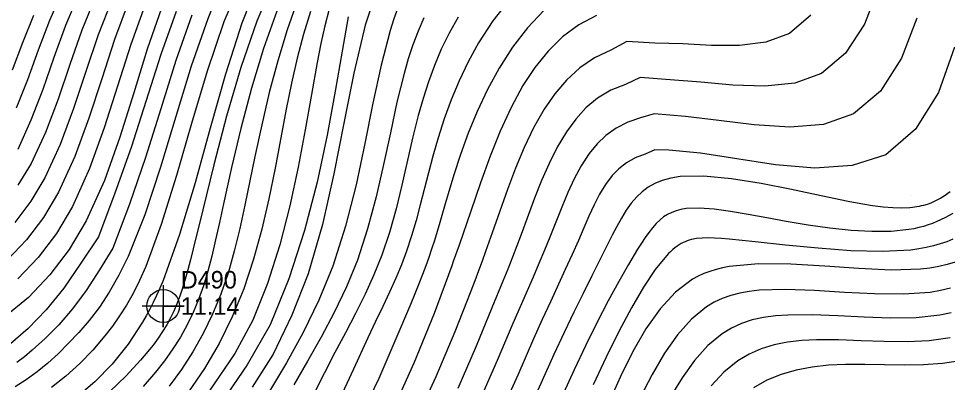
# Model space of a CAD drawing. Extents: x 2356077 to 2359823, y 225951 to 227822.
# Drawn here: x 2356848 to 2356980.4, y 226841 to 226892.9 of the extents above; entities that cross this region are included whole.
import ezdxf

# ---------------------------------------------------------------- set-up
doc = ezdxf.new("R2010")
doc.units = 0
for name, color, linetype in [('DTM Contours Major', 7, 'Continuous'), ('DTM Contours Minor', 7, 'Continuous'), ('Exist DTM Regular Point CELL', 7, 'Continuous'), ('Exist DTM Regular Point Cogo Elevation', 7, 'Continuous'), ('Exist DTM Regular Point Cogo Number', 7, 'Continuous'), ('PH Exist DTM Point', 7, 'Continuous')]:
    doc.layers.add(name, color=color, linetype=linetype)

msp = doc.modelspace()

# ---------------------------------------------------------------- linework, layer by layer
at = {"layer": 'DTM Contours Major'}
for points in [[(2356884.4, 226898.36), (2356881.93, 226892.52), (2356879.66, 226885.91), (2356877.62, 226878.95), (2356875.8, 226872.04), (2356874.22, 226865.6), (2356872.87, 226860.04), (2356872.47, 226858.48), (2356872.1, 226857.04), (2356871.73, 226855.7), (2356871.35, 226854.46), (2356870.96, 226853.3), (2356870.54, 226852.21), (2356870.1, 226851.18), (2356869.62, 226850.19), (2356869.08, 226849.22), (2356868.5, 226848.26), (2356867.85, 226847.29), (2356867.13, 226846.32), (2356865.36, 226844.15), (2356863.29, 226841.93), (2356860.96, 226839.72)], [(2356858.88, 226895.94), (2356856.99, 226891.23), (2356855.27, 226886.33), (2356853.59, 226881.41), (2356851.79, 226876.66), (2356849.78, 226872.2), (2356847.85, 226869.11)], [(2356917.88, 226895.56), (2356915.57, 226892.56), (2356913.53, 226889.41), (2356912.04, 226886.71), (2356910.75, 226884), (2356909.62, 226881.28), (2356908.63, 226878.58), (2356907.77, 226875.9), (2356907.02, 226873.27), (2356906.39, 226870.91), (2356905.23, 226866.32), (2356904.64, 226864.08), (2356903.99, 226861.88), (2356903.26, 226859.71), (2356902.54, 226857.79), (2356901.72, 226855.87), (2356900.84, 226853.89), (2356899.88, 226851.84), (2356898.85, 226849.67), (2356897.76, 226847.34), (2356895.7, 226842.87), (2356893.46, 226838.07)], [(2356870.45, 226893.89), (2356868.25, 226887.74), (2356864.01, 226874.48), (2356861.71, 226868), (2356859.35, 226861.75), (2356856.85, 226858), (2356854.42, 226854.44), (2356851.89, 226851.35), (2356849.34, 226848.71), (2356846.83, 226846.51)], [(2356894.96, 226893.15), (2356894.08, 226888.25), (2356893.1, 226882.55), (2356891.95, 226876.25), (2356890.52, 226869.54), (2356888.73, 226862.65), (2356886.5, 226855.77), (2356883.83, 226849.22), (2356880.56, 226843.51), (2356870.14, 226828.24)], [(2356975.99, 226892.94), (2356973.81, 226887.22), (2356970.83, 226882.54), (2356966.97, 226879.29), (2356962.7, 226877.8), (2356957.9, 226877.41), (2356952.84, 226877.73), (2356947.79, 226878.36), (2356943.02, 226878.91), (2356938.55, 226879.3), (2356936.62, 226878.74), (2356934.8, 226878.09), (2356933.15, 226877.26), (2356931.7, 226876.23), (2356930.43, 226875), (2356929.3, 226873.62), (2356928.18, 226871.9), (2356927.18, 226870.03), (2356926.27, 226868.06), (2356925.4, 226865.99), (2356923.71, 226861.7), (2356922.95, 226859.85), (2356922.15, 226857.96), (2356921.3, 226856.01), (2356919.45, 226851.76), (2356918.43, 226849.4), (2356916.17, 226844.11), (2356913.6, 226838.29)], [(2356981.49, 226858.17), (2356980.34, 226857.81), (2356979.14, 226857.52), (2356977.86, 226857.29), (2356976.51, 226857.13), (2356972.36, 226857.01), (2356967.75, 226857.22), (2356962.91, 226857.57), (2356958.07, 226857.86), (2356953.45, 226857.91), (2356949.28, 226857.53), (2356948.32, 226857.35), (2356947.39, 226857.11), (2356946.51, 226856.83), (2356945.66, 226856.51), (2356944.84, 226856.13), (2356944.05, 226855.7), (2356941.6, 226853.87), (2356939.4, 226851.5), (2356937.38, 226848.66), (2356935.51, 226845.42), (2356933.75, 226841.85), (2356932.04, 226838.04)]]:
    msp.add_lwpolyline(points, dxfattribs=at)
at = {"layer": 'DTM Contours Minor'}
for points in [[(2356877.45, 226899.12), (2356874.92, 226892.84), (2356872.58, 226886.08), (2356870.36, 226878.9), (2356868.19, 226871.71), (2356865.97, 226864.92), (2356863.61, 226858.96), (2356862.28, 226856.27), (2356860.9, 226853.87), (2356859.48, 226851.75), (2356858.02, 226849.84), (2356856.54, 226848.11), (2356855.05, 226846.53), (2356853.59, 226845.09), (2356852.12, 226843.74), (2356850.62, 226842.51), (2356849.07, 226841.39), (2356847.47, 226840.39)], [(2356879.82, 226898.61), (2356877.23, 226892.41), (2356874.85, 226885.38), (2356872.62, 226877.92), (2356870.46, 226870.49), (2356868.31, 226863.53), (2356866.1, 226857.51), (2356865.21, 226855.51), (2356864.29, 226853.69), (2356863.34, 226852.02), (2356862.36, 226850.48), (2356861.34, 226849.04), (2356860.27, 226847.66), (2356858.53, 226845.62), (2356856.68, 226843.7), (2356854.72, 226841.91), (2356852.66, 226840.29)], [(2356882.28, 226898.49), (2356879.77, 226892.21), (2356877.47, 226884.98), (2356875.28, 226877.24), (2356873.12, 226869.46), (2356870.91, 226862.07), (2356868.56, 226855.52), (2356868.1, 226854.44), (2356867.63, 226853.4), (2356867.15, 226852.4), (2356866.66, 226851.43), (2356866.15, 226850.48), (2356865.63, 226849.57), (2356863.57, 226846.43), (2356861.3, 226843.61), (2356858.83, 226841.07), (2356856.2, 226838.83)], [(2356899.44, 226898.27), (2356897.39, 226891.93), (2356895.76, 226885.11), (2356894.34, 226877.99), (2356892.91, 226870.74), (2356891.28, 226863.52), (2356889.26, 226856.5), (2356886.93, 226850.58), (2356884.28, 226845.02), (2356881.27, 226840.34)], [(2356854.16, 226896.75), (2356852.37, 226892.62), (2356850.76, 226888.38), (2356849.22, 226884.16), (2356847.62, 226880.1)], [(2356856.52, 226896.34), (2356854.67, 226891.92), (2356853.01, 226887.35), (2356851.4, 226882.78), (2356849.7, 226878.38), (2356847.84, 226874.23)], [(2356970.52, 226897.17), (2356968.54, 226892.11), (2356965.86, 226887.95), (2356962.4, 226885.04), (2356958.6, 226883.67), (2356954.33, 226883.24), (2356949.8, 226883.41), (2356945.23, 226883.82), (2356940.85, 226884.14), (2356936.58, 226884.47), (2356934.5, 226883.5), (2356932.39, 226882.66), (2356930.51, 226881.53), (2356928.85, 226880.14), (2356927.38, 226878.54), (2356926.07, 226876.75), (2356924.76, 226874.56), (2356923.59, 226872.22), (2356922.53, 226869.77), (2356921.53, 226867.25), (2356919.62, 226862.1), (2356919, 226860.48), (2356918.36, 226858.84), (2356917.69, 226857.16), (2356916.98, 226855.42), (2356915.44, 226851.63), (2356913.19, 226846.16), (2356910.56, 226840.11)], [(2356863.61, 226895.14), (2356861.64, 226889.88), (2356859.81, 226884.31), (2356857.98, 226878.68), (2356855.98, 226873.22), (2356853.67, 226868.15), (2356851.52, 226864.54), (2356849.09, 226861.32), (2356846.38, 226858.47)], [(2356861.24, 226895.54), (2356859.31, 226890.55), (2356857.54, 226885.32), (2356855.78, 226880.05), (2356853.88, 226874.94), (2356851.71, 226870.18), (2356849.69, 226866.83), (2356847.41, 226863.81)], [(2356887.74, 226895.44), (2356886.24, 226891.28), (2356884.9, 226886.88), (2356883.69, 226882.33), (2356882.62, 226877.74), (2356881.64, 226873.2), (2356880.23, 226866.26), (2356879.51, 226862.93), (2356878.72, 226859.71), (2356877.83, 226856.59), (2356876.8, 226853.57), (2356875.63, 226850.72), (2356874.29, 226847.97), (2356872.8, 226845.34), (2356871.18, 226842.82), (2356869.44, 226840.44)], [(2356868.35, 226894.36), (2356866.31, 226888.52), (2356864.38, 226882.29), (2356862.4, 226875.95), (2356860.19, 226869.77), (2356857.6, 226864.03), (2356855.19, 226859.96), (2356852.44, 226856.32), (2356849.38, 226853.12), (2356846, 226850.35)], [(2356865.98, 226894.75), (2356863.97, 226889.2), (2356860.18, 226877.32), (2356858.08, 226871.5), (2356855.63, 226866.09), (2356853.35, 226862.25), (2356850.77, 226858.82), (2356847.88, 226855.79)], [(2356884.79, 226893.95), (2356882.9, 226888.6), (2356881.19, 226882.94), (2356879.67, 226877.21), (2356878.34, 226871.64), (2356877.18, 226866.47), (2356876.6, 226863.81), (2356876.05, 226861.34), (2356875.5, 226859.02), (2356874.93, 226856.84), (2356874.32, 226854.78), (2356873.63, 226852.82), (2356872.86, 226850.98), (2356872, 226849.19), (2356871.03, 226847.46), (2356869.95, 226845.77), (2356868.77, 226844.1), (2356867.47, 226842.45), (2356865.72, 226840.43)], [(2356892.23, 226894.21), (2356891.63, 226891.87), (2356891.07, 226889.35), (2356890.53, 226886.63), (2356889.71, 226882.04), (2356888.83, 226877.02), (2356887.82, 226871.69), (2356886.63, 226866.18), (2356885.19, 226860.6), (2356883.43, 226855.09), (2356881.36, 226849.86), (2356878.79, 226845.12), (2356870.23, 226832.56)], [(2356889.58, 226893.89), (2356888.59, 226890.65), (2356887.7, 226887.24), (2356886.88, 226883.69), (2356886.12, 226879.98), (2356884.52, 226871.54), (2356883.64, 226867.2), (2356882.64, 226862.86), (2356881.46, 226858.56), (2356880.06, 226854.35), (2356878.43, 226850.35), (2356876.57, 226846.53), (2356874.47, 226842.98), (2356872.2, 226839.65)], [(2356902.01, 226894.42), (2356901.45, 226892.83), (2356900.93, 226891.18), (2356899.64, 226886.23), (2356898.48, 226880.81), (2356897.33, 226875.08), (2356896.07, 226869.19), (2356894.59, 226863.3), (2356892.76, 226857.57), (2356890.78, 226852.72), (2356888.55, 226848.13), (2356886.17, 226843.79), (2356883.72, 226839.74)], [(2356922.86, 226894.05), (2356920.51, 226891.56), (2356918.38, 226888.79), (2356916.47, 226885.82), (2356914.8, 226882.77), (2356913.34, 226879.65), (2356912.07, 226876.55), (2356910.97, 226873.51), (2356910.01, 226870.61), (2356909.2, 226867.9), (2356908.79, 226866.48), (2356908.03, 226863.81), (2356907.65, 226862.53), (2356907.26, 226861.26), (2356906.84, 226859.99), (2356906.44, 226858.83), (2356906, 226857.64), (2356905.52, 226856.39), (2356905, 226855.07), (2356904.43, 226853.65), (2356903.81, 226852.13), (2356901.76, 226847.19), (2356899.3, 226841.58), (2356896.47, 226835.65)], [(2356850.07, 226893.33), (2356848.52, 226889.42), (2356847.06, 226885.54)], [(2356872.67, 226893.35), (2356870.39, 226886.89), (2356868.22, 226880), (2356866.05, 226873.06), (2356863.78, 226866.41), (2356861.42, 226860.16), (2356859.5, 226857.07), (2356857.61, 226854.1), (2356855.67, 226851.5), (2356853.71, 226849.23), (2356851.77, 226847.27), (2356849.9, 226845.58), (2356848.79, 226844.66), (2356847.71, 226843.82)], [(2356905.74, 226893.01), (2356904.91, 226891.1), (2356904.17, 226889.15), (2356903.51, 226887.14), (2356902.91, 226885.04), (2356901.9, 226880.96), (2356900.96, 226876.6), (2356900, 226872.07), (2356898.95, 226867.47), (2356897.72, 226862.89), (2356896.26, 226858.43), (2356894.71, 226854.63), (2356892.97, 226850.98), (2356891.1, 226847.46), (2356889.16, 226844.02), (2356887.21, 226840.66)], [(2356910.63, 226893.09), (2356909.34, 226890.8), (2356908.22, 226888.51), (2356907.24, 226886.2), (2356906.39, 226883.87), (2356905.63, 226881.49), (2356904.94, 226879.06), (2356904.13, 226875.81), (2356902.59, 226869.11), (2356901.77, 226865.74), (2356900.83, 226862.4), (2356899.75, 226859.15), (2356898.63, 226856.34), (2356897.37, 226853.59), (2356896.01, 226850.85), (2356894.57, 226848.09), (2356893.07, 226845.27), (2356891.56, 226842.36), (2356889.63, 226838.52)], [(2356930.35, 226893.33), (2356927.82, 226892.01), (2356925.52, 226890.29), (2356923.44, 226888.24), (2356921.56, 226885.9), (2356919.86, 226883.33), (2356918.16, 226880.21), (2356916.62, 226876.85), (2356915.19, 226873.27), (2356913.81, 226869.46), (2356912.41, 226865.41), (2356910.75, 226860.56), (2356909.93, 226858.23), (2356909.72, 226857.64), (2356907.21, 226850.85), (2356904.33, 226843.73), (2356901.09, 226836.58)], [(2356960.9, 226893.35), (2356957.84, 226890.77), (2356954.5, 226889.51), (2356950.74, 226889.04), (2356946.73, 226889.06), (2356942.65, 226889.27), (2356938.68, 226889.37), (2356934.69, 226889.61), (2356932.39, 226888.36), (2356930.05, 226887.27), (2356927.96, 226885.84), (2356926.08, 226884.11), (2356924.4, 226882.13), (2356922.9, 226879.95), (2356921.39, 226877.3), (2356920.04, 226874.49), (2356918.82, 226871.56), (2356917.68, 226868.53), (2356916.58, 226865.43), (2356915.49, 226862.31), (2356915.02, 226861), (2356914.54, 226859.67), (2356914.05, 226858.31), (2356913.53, 226856.92), (2356912.99, 226855.49), (2356912.42, 226853.99), (2356910.15, 226848.19), (2356907.46, 226841.81), (2356904.38, 226835.2)], [(2356981.38, 226888.8), (2356979.09, 226882.34), (2356975.82, 226877.12), (2356971.57, 226873.47), (2356966.79, 226871.91), (2356961.46, 226871.56), (2356955.87, 226872.04), (2356950.33, 226872.9), (2356945.18, 226873.71), (2356940.66, 226874.11), (2356938.66, 226874.16), (2356937.29, 226873.55), (2356935.88, 226873.03), (2356934.64, 226872.33), (2356933.55, 226871.48), (2356932.59, 226870.49), (2356931.63, 226869.23), (2356930.78, 226867.84), (2356930, 226866.33), (2356929.26, 226864.71), (2356928.52, 226863.02), (2356927.77, 226861.26), (2356926.87, 226859.23), (2356925.9, 226857.11), (2356923.77, 226852.51), (2356922.61, 226849.96), (2356921.38, 226847.21), (2356919.11, 226842.02), (2356916.59, 226836.39)], [(2356980.78, 226868.19), (2356979.9, 226867.57), (2356979.44, 226867.29), (2356978.96, 226867.03), (2356978.48, 226866.79), (2356977.99, 226866.58), (2356977.47, 226866.39), (2356976.94, 226866.23), (2356976.64, 226866.16), (2356976.34, 226866.09), (2356976.03, 226866.03), (2356975.7, 226865.98), (2356975.37, 226865.94), (2356975.03, 226865.91), (2356973.88, 226865.86), (2356972.61, 226865.89), (2356971.21, 226866.01), (2356969.69, 226866.2), (2356968.03, 226866.46), (2356966.22, 226866.79), (2356962.36, 226867.59), (2356958.16, 226868.49), (2356953.84, 226869.36), (2356949.6, 226870.05), (2356945.67, 226870.42), (2356942.25, 226870.35), (2356940.93, 226870.13), (2356939.73, 226869.8), (2356938.67, 226869.36), (2356937.71, 226868.82), (2356936.86, 226868.18), (2356936.08, 226867.46), (2356935.29, 226866.55), (2356934.57, 226865.54), (2356933.9, 226864.44), (2356933.25, 226863.25), (2356932.59, 226861.98), (2356930.84, 226858.5), (2356929.68, 226856.19), (2356928.43, 226853.7), (2356927.1, 226851.01), (2356925.72, 226848.11), (2356924.27, 226844.98), (2356922, 226839.89)], [(2356981.12, 226865.08), (2356980.01, 226864.47), (2356978.88, 226863.94), (2356978.26, 226863.68), (2356977.62, 226863.45), (2356976.97, 226863.25), (2356976.29, 226863.07), (2356975.59, 226862.92), (2356974.86, 226862.79), (2356972.36, 226862.54), (2356969.61, 226862.51), (2356966.67, 226862.67), (2356963.61, 226862.99), (2356960.5, 226863.42), (2356957.4, 226863.94), (2356954.63, 226864.45), (2356951.97, 226864.95), (2356949.45, 226865.39), (2356947.11, 226865.71), (2356944.99, 226865.86), (2356943.14, 226865.78), (2356942.39, 226865.66), (2356941.71, 226865.48), (2356941.07, 226865.24), (2356940.48, 226864.94), (2356939.92, 226864.59), (2356939.4, 226864.18), (2356938.84, 226863.66), (2356938.31, 226863.06), (2356937.79, 226862.4), (2356937.27, 226861.66), (2356936.74, 226860.85), (2356936.19, 226859.98), (2356934.91, 226857.83), (2356933.52, 226855.38), (2356932.03, 226852.63), (2356930.46, 226849.61), (2356928.83, 226846.33), (2356927.16, 226842.8), (2356924.89, 226837.78)], [(2356981.16, 226861.42), (2356980.27, 226861.06), (2356979.35, 226860.74), (2356978.38, 226860.46), (2356977.36, 226860.22), (2356976.29, 226860.03), (2356975.15, 226859.88), (2356971.11, 226859.66), (2356966.62, 226859.78), (2356961.93, 226860.12), (2356957.3, 226860.59), (2356952.98, 226861.06), (2356949.25, 226861.45), (2356948.16, 226861.53), (2356947.16, 226861.59), (2356946.24, 226861.61), (2356945.39, 226861.59), (2356944.61, 226861.51), (2356943.89, 226861.37), (2356943.58, 226861.28), (2356943.28, 226861.18), (2356942.98, 226861.07), (2356942.7, 226860.94), (2356942.42, 226860.79), (2356942.14, 226860.62), (2356941.84, 226860.42), (2356941.53, 226860.19), (2356941.23, 226859.94), (2356940.93, 226859.66), (2356940.62, 226859.36), (2356940.32, 226859.04), (2356938.73, 226857.08), (2356937.06, 226854.59), (2356935.33, 226851.63), (2356933.54, 226848.28), (2356931.72, 226844.6), (2356929.88, 226840.66)], [(2356980.81, 226854.44), (2356979.39, 226854.09), (2356977.89, 226853.84), (2356974.1, 226853.56), (2356969.98, 226853.61), (2356965.69, 226853.84), (2356961.4, 226854.1), (2356957.3, 226854.25), (2356953.54, 226854.14), (2356952.11, 226853.98), (2356950.76, 226853.74), (2356949.48, 226853.41), (2356948.28, 226852.98), (2356947.13, 226852.44), (2356946.03, 226851.79), (2356943.88, 226850.03), (2356941.89, 226847.8), (2356940.03, 226845.15), (2356938.27, 226842.14), (2356936.58, 226838.84)], [(2356980.92, 226850.94), (2356979.3, 226850.59), (2356975.91, 226850.22), (2356972.27, 226850.15), (2356968.5, 226850.28), (2356964.73, 226850.48), (2356961.07, 226850.63), (2356957.64, 226850.61), (2356955.84, 226850.49), (2356954.15, 226850.26), (2356952.55, 226849.9), (2356951.03, 226849.41), (2356949.6, 226848.75), (2356948.24, 226847.93), (2356946.22, 226846.25), (2356944.33, 226844.14), (2356942.55, 226841.67), (2356940.87, 226838.89)], [(2356980.76, 226847.36), (2356977.77, 226846.94), (2356974.61, 226846.79), (2356971.35, 226846.82), (2356968.07, 226846.95), (2356964.84, 226847.06), (2356961.72, 226847.07), (2356959.61, 226846.96), (2356957.58, 226846.72), (2356955.66, 226846.34), (2356953.84, 226845.79), (2356952.12, 226845.04), (2356950.49, 226844.07), (2356948.52, 226842.47), (2356946.7, 226840.49)], [(2356982.22, 226844.1), (2356979.66, 226843.69), (2356976.98, 226843.51), (2356974.22, 226843.47), (2356971.42, 226843.52), (2356968.61, 226843.57), (2356965.83, 226843.56), (2356963.42, 226843.44), (2356961.08, 226843.18), (2356958.82, 226842.76), (2356956.67, 226842.14), (2356954.64, 226841.3), (2356952.74, 226840.21)]]:
    msp.add_lwpolyline(points, dxfattribs=at)
at = {"layer": 'Exist DTM Regular Point CELL'}
msp.add_lwpolyline([(2356868.58, 226854.89), (2356868.58, 226848.89), (2356868.58, 226851.89), (2356871.58, 226851.89), (2356865.58, 226851.89)], dxfattribs=at)
msp.add_circle((2356868.58, 226851.89), 2.34, dxfattribs=at)
at = {"layer": 'PH Exist DTM Point'}
for p, q in [((2356975.12, 226867.7), (2356975.12, 226867.7)), ((2356910.19, 226860.06), (2356910.19, 226860.06)), ((2356943.45, 226860.18), (2356943.45, 226860.18))]:
    msp.add_line(p, q, dxfattribs=at)

# ---------------------------------------------------------------- texts
at = {"layer": 'Exist DTM Regular Point Cogo Elevation'}
msp.add_text('11.14', height=2.5, dxfattribs=at).set_placement((2356871.08, 226850.64))
at = {"layer": 'Exist DTM Regular Point Cogo Number'}
msp.add_text('D490', height=2.5, dxfattribs=at).set_placement((2356871.08, 226854.39))

doc.saveas('drawing.dxf')
